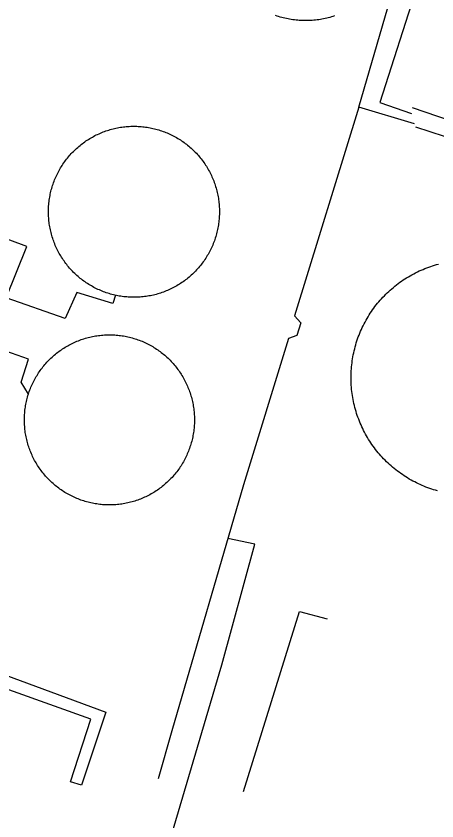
# Model space of a CAD drawing. Extents: x 3704301 to 3742427, y 506229 to 532009.
# Drawn here: x 3711500 to 3711772, y 524550 to 525071 of the extents above; entities that cross this region are included whole.
import ezdxf

# ---------------------------------------------------------------- set-up
doc = ezdxf.new("R2010")
doc.units = 0
doc.layers.add('V-DOMW-TANK', color=7, linetype='Continuous')
doc.layers.add('V-UTIL-LINE', color=7, linetype='Continuous')

msp = doc.modelspace()

# ---------------------------------------------------------------- linework, layer by layer
at = {"layer": 'V-DOMW-TANK'}
for points in [[(3711706.12, 525070.98), (3711705.11, 525070.66), (3711704.1, 525070.36), (3711703.09, 525070.07), (3711702.08, 525069.81), (3711701.05, 525069.56), (3711700.03, 525069.33), (3711699, 525069.12), (3711697.96, 525068.92), (3711696.93, 525068.75), (3711695.89, 525068.59), (3711694.85, 525068.45), (3711693.8, 525068.32), (3711692.75, 525068.22), (3711691.71, 525068.14), (3711690.66, 525068.07), (3711689.61, 525068.02), (3711688.56, 525067.99), (3711687.51, 525067.98), (3711686.45, 525067.98), (3711685.4, 525068.01), (3711684.35, 525068.05), (3711683.3, 525068.11), (3711682.25, 525068.19), (3711681.21, 525068.29), (3711680.16, 525068.4), (3711679.12, 525068.54), (3711678.08, 525068.69), (3711677.04, 525068.86), (3711676.01, 525069.05), (3711674.98, 525069.26), (3711673.95, 525069.48), (3711672.93, 525069.72), (3711671.91, 525069.98), (3711670.89, 525070.26), (3711669.88, 525070.56), (3711668.88, 525070.87), (3711667.88, 525071.2)], [(3711529.71, 524974.29), (3711530.24, 524975.09), (3711530.79, 524975.89), (3711531.35, 524976.68), (3711531.92, 524977.46), (3711532.5, 524978.22), (3711533.1, 524978.98), (3711533.72, 524979.73), (3711534.34, 524980.46), (3711534.98, 524981.19), (3711535.63, 524981.9), (3711536.3, 524982.61), (3711536.97, 524983.3), (3711537.66, 524983.97), (3711538.36, 524984.64), (3711539.07, 524985.3), (3711539.79, 524985.94), (3711540.53, 524986.57), (3711541.27, 524987.18), (3711542.03, 524987.79), (3711542.79, 524988.38), (3711543.57, 524988.95), (3711544.35, 524989.52), (3711545.15, 524990.07), (3711545.95, 524990.6), (3711546.77, 524991.12), (3711547.59, 524991.63), (3711548.42, 524992.12), (3711549.26, 524992.6), (3711550.11, 524993.06), (3711550.96, 524993.51), (3711551.83, 524993.94), (3711552.7, 524994.36), (3711553.58, 524994.76), (3711554.46, 524995.15), (3711555.35, 524995.52), (3711556.25, 524995.88), (3711557.16, 524996.22), (3711558.07, 524996.54), (3711558.98, 524996.85), (3711559.91, 524997.14), (3711560.83, 524997.42), (3711561.76, 524997.68), (3711562.7, 524997.92), (3711563.63, 524998.15), (3711564.58, 524998.36), (3711565.52, 524998.56), (3711566.47, 524998.73), (3711567.43, 524998.9), (3711568.38, 524999.04), (3711569.34, 524999.17), (3711570.3, 524999.28), (3711571.26, 524999.37), (3711572.22, 524999.45), (3711573.19, 524999.52), (3711574.15, 524999.56), (3711575.12, 524999.59), (3711576.09, 524999.6), (3711577.05, 524999.59), (3711578.02, 524999.57), (3711578.98, 524999.53), (3711579.95, 524999.47), (3711580.91, 524999.4), (3711581.87, 524999.31), (3711582.83, 524999.2), (3711583.79, 524999.08), (3711584.75, 524998.94), (3711585.7, 524998.78), (3711586.65, 524998.6), (3711587.6, 524998.41), (3711588.54, 524998.21), (3711589.48, 524997.98), (3711590.42, 524997.74), (3711591.35, 524997.49), (3711592.28, 524997.21), (3711593.2, 524996.93), (3711594.12, 524996.62), (3711595.03, 524996.3), (3711595.93, 524995.96), (3711596.83, 524995.61), (3711597.73, 524995.24), (3711598.61, 524994.86), (3711599.5, 524994.46), (3711600.37, 524994.05), (3711601.23, 524993.62), (3711602.09, 524993.18), (3711602.94, 524992.72), (3711603.78, 524992.24), (3711604.62, 524991.75), (3711605.44, 524991.25), (3711606.26, 524990.73), (3711607.06, 524990.2), (3711607.86, 524989.66), (3711608.65, 524989.09), (3711609.43, 524988.52), (3711610.2, 524987.94), (3711610.95, 524987.34), (3711611.7, 524986.72), (3711612.44, 524986.1), (3711613.16, 524985.46), (3711613.88, 524984.81)], [(3711613.88, 524984.81), (3711614.58, 524984.15), (3711615.27, 524983.47), (3711615.95, 524982.78), (3711616.61, 524982.08), (3711617.27, 524981.37), (3711617.91, 524980.65), (3711618.54, 524979.91), (3711619.16, 524979.17), (3711619.76, 524978.42), (3711620.35, 524977.65), (3711620.93, 524976.87), (3711621.49, 524976.09), (3711622.04, 524975.29), (3711622.57, 524974.49), (3711623.09, 524973.68), (3711623.6, 524972.85), (3711624.09, 524972.02), (3711624.57, 524971.18), (3711625.03, 524970.33), (3711625.48, 524969.48), (3711625.91, 524968.61), (3711626.33, 524967.74), (3711626.73, 524966.86), (3711627.12, 524965.98), (3711627.49, 524965.09), (3711627.85, 524964.19), (3711628.19, 524963.28), (3711628.51, 524962.38), (3711628.82, 524961.46), (3711629.12, 524960.54), (3711629.39, 524959.61), (3711629.65, 524958.68), (3711629.9, 524957.74), (3711630.12, 524956.81), (3711630.33, 524955.86), (3711630.53, 524954.92), (3711630.71, 524953.97), (3711630.87, 524953.02), (3711631.01, 524952.06), (3711631.14, 524951.1), (3711631.25, 524950.14), (3711631.35, 524949.18), (3711631.43, 524948.22), (3711631.49, 524947.25), (3711631.53, 524946.29), (3711631.56, 524945.32), (3711631.57, 524944.36), (3711631.56, 524943.39), (3711631.54, 524942.43), (3711631.5, 524941.46), (3711631.44, 524940.49), (3711631.37, 524939.53), (3711631.28, 524938.57), (3711631.17, 524937.61), (3711631.05, 524936.65), (3711630.91, 524935.7), (3711630.75, 524934.74), (3711630.58, 524933.79), (3711630.39, 524932.84), (3711630.18, 524931.9), (3711629.95, 524930.96), (3711629.71, 524930.02), (3711629.46, 524929.09), (3711629.18, 524928.16), (3711628.9, 524927.24), (3711628.59, 524926.33), (3711628.27, 524925.41), (3711627.94, 524924.51), (3711627.58, 524923.61), (3711627.21, 524922.71), (3711626.83, 524921.83), (3711626.43, 524920.95), (3711626.02, 524920.07), (3711625.59, 524919.21), (3711625.15, 524918.35), (3711624.69, 524917.5), (3711624.21, 524916.66), (3711623.72, 524915.83), (3711623.22, 524915), (3711622.7, 524914.19), (3711622.17, 524913.38), (3711621.62, 524912.58), (3711621.06, 524911.79), (3711620.49, 524911.02), (3711619.91, 524910.25), (3711619.31, 524909.49), (3711618.7, 524908.74), (3711618.07, 524908), (3711617.43, 524907.28), (3711616.78, 524906.57), (3711616.12, 524905.86), (3711615.44, 524905.17), (3711614.75, 524904.5), (3711614.05, 524903.83), (3711613.34, 524903.17), (3711612.62, 524902.53), (3711611.89, 524901.9), (3711611.14, 524901.29), (3711610.39, 524900.69), (3711609.62, 524900.09)], [(3711526.93, 524918.99), (3711526.5, 524919.86), (3711526.08, 524920.73), (3711525.68, 524921.61), (3711525.29, 524922.49), (3711524.92, 524923.38), (3711524.56, 524924.28), (3711524.22, 524925.19), (3711523.9, 524926.1), (3711523.59, 524927.01), (3711523.3, 524927.93), (3711523.02, 524928.86), (3711522.76, 524929.79), (3711522.52, 524930.72), (3711522.29, 524931.66), (3711522.08, 524932.61), (3711521.88, 524933.55), (3711521.71, 524934.5), (3711521.54, 524935.46), (3711521.4, 524936.41), (3711521.27, 524937.37), (3711521.16, 524938.33), (3711521.06, 524939.29), (3711520.99, 524940.25), (3711520.93, 524941.22), (3711520.88, 524942.18), (3711520.85, 524943.15), (3711520.84, 524944.11), (3711520.85, 524945.08), (3711520.87, 524946.05), (3711520.91, 524947.01), (3711520.97, 524947.97), (3711521.04, 524948.94), (3711521.13, 524949.9), (3711521.24, 524950.86), (3711521.37, 524951.82), (3711521.51, 524952.78), (3711521.66, 524953.73), (3711521.84, 524954.68), (3711522.03, 524955.63), (3711522.24, 524956.57), (3711522.46, 524957.51), (3711522.7, 524958.45), (3711522.96, 524959.38), (3711523.23, 524960.31), (3711523.52, 524961.23), (3711523.82, 524962.15), (3711524.14, 524963.06), (3711524.48, 524963.96), (3711524.83, 524964.86), (3711525.2, 524965.76), (3711525.58, 524966.64), (3711525.98, 524967.52), (3711526.39, 524968.4), (3711526.82, 524969.26), (3711527.27, 524970.12), (3711527.73, 524970.97), (3711528.2, 524971.81), (3711528.69, 524972.65), (3711529.19, 524973.47), (3711529.71, 524974.29)], [(3711609.62, 524900.09), (3711608.85, 524899.52), (3711608.06, 524898.95), (3711607.27, 524898.41), (3711606.46, 524897.87), (3711605.65, 524897.35), (3711604.82, 524896.84), (3711603.99, 524896.35), (3711603.15, 524895.87), (3711602.3, 524895.41), (3711601.45, 524894.96), (3711600.58, 524894.53), (3711599.71, 524894.11), (3711598.83, 524893.71), (3711597.95, 524893.32), (3711597.06, 524892.95), (3711596.16, 524892.59), (3711595.25, 524892.25), (3711594.34, 524891.93), (3711593.43, 524891.62), (3711592.51, 524891.33), (3711591.58, 524891.05), (3711590.65, 524890.79), (3711589.72, 524890.55), (3711588.78, 524890.32), (3711587.83, 524890.11), (3711586.89, 524889.91), (3711585.94, 524889.73), (3711584.99, 524889.57), (3711584.03, 524889.43), (3711583.08, 524889.3), (3711582.11, 524889.19), (3711581.15, 524889.09), (3711580.19, 524889.02), (3711579.22, 524888.96), (3711578.26, 524888.91), (3711577.29, 524888.88), (3711576.33, 524888.87), (3711575.36, 524888.88), (3711574.39, 524888.9), (3711573.43, 524888.94), (3711572.46, 524889), (3711571.5, 524889.07), (3711570.54, 524889.16), (3711569.58, 524889.27), (3711568.62, 524889.39), (3711567.67, 524889.54), (3711566.71, 524889.69), (3711565.76, 524889.87), (3711564.81, 524890.06), (3711563.87, 524890.27), (3711562.93, 524890.49), (3711561.99, 524890.73), (3711561.06, 524890.98), (3711560.13, 524891.26), (3711559.21, 524891.54), (3711558.29, 524891.85), (3711557.38, 524892.17), (3711556.48, 524892.51), (3711555.58, 524892.86), (3711554.69, 524893.23), (3711553.8, 524893.61), (3711552.92, 524894.01), (3711552.04, 524894.42), (3711551.18, 524894.85), (3711550.32, 524895.3), (3711549.47, 524895.76), (3711548.63, 524896.23), (3711547.79, 524896.72), (3711546.97, 524897.22), (3711546.15, 524897.74), (3711545.35, 524898.27), (3711544.55, 524898.82), (3711543.76, 524899.37), (3711542.98, 524899.95), (3711542.22, 524900.54), (3711541.46, 524901.13), (3711540.71, 524901.75), (3711539.98, 524902.37), (3711539.25, 524903.01), (3711538.54, 524903.66), (3711537.84, 524904.33), (3711537.14, 524905), (3711536.46, 524905.69), (3711535.8, 524906.39), (3711535.14, 524907.1), (3711534.5, 524907.82), (3711533.87, 524908.56), (3711533.26, 524909.3), (3711532.65, 524910.05), (3711532.06, 524910.82), (3711531.49, 524911.6), (3711530.93, 524912.38), (3711530.38, 524913.18), (3711529.84, 524913.98), (3711529.32, 524914.8), (3711528.81, 524915.62), (3711528.32, 524916.45), (3711527.84, 524917.29), (3711527.38, 524918.14), (3711526.93, 524918.99)], [(3711727.84, 524876.31), (3711728.54, 524877.43), (3711729.26, 524878.55), (3711730, 524879.65), (3711730.75, 524880.74), (3711731.52, 524881.82), (3711732.32, 524882.88), (3711733.13, 524883.93), (3711733.96, 524884.97), (3711734.81, 524885.99), (3711735.68, 524886.99), (3711736.56, 524887.98), (3711737.46, 524888.95), (3711738.38, 524889.91), (3711739.31, 524890.85), (3711740.26, 524891.78), (3711741.23, 524892.69), (3711742.21, 524893.58), (3711743.21, 524894.45), (3711744.22, 524895.31), (3711745.25, 524896.15), (3711746.29, 524896.97), (3711747.34, 524897.78), (3711748.41, 524898.56), (3711749.5, 524899.32), (3711750.59, 524900.07), (3711751.7, 524900.8), (3711752.82, 524901.51), (3711753.96, 524902.2), (3711755.11, 524902.86), (3711756.26, 524903.51), (3711757.43, 524904.14), (3711758.61, 524904.75), (3711759.8, 524905.33), (3711761, 524905.9), (3711762.21, 524906.45), (3711763.43, 524906.97), (3711764.66, 524907.47), (3711765.89, 524907.95), (3711767.14, 524908.41), (3711768.39, 524908.85), (3711769.65, 524909.26), (3711770.92, 524909.66), (3711772.19, 524910.03), (3711773.47, 524910.38)], [(3711726.19, 524800.33), (3711725.56, 524801.49), (3711724.96, 524802.67), (3711724.37, 524803.86), (3711723.8, 524805.06), (3711723.26, 524806.27), (3711722.73, 524807.49), (3711722.23, 524808.72), (3711721.75, 524809.95), (3711721.29, 524811.2), (3711720.85, 524812.45), (3711720.44, 524813.71), (3711720.05, 524814.98), (3711719.67, 524816.25), (3711719.33, 524817.53), (3711719, 524818.82), (3711718.69, 524820.11), (3711718.41, 524821.4), (3711718.15, 524822.7), (3711717.92, 524824.01), (3711717.7, 524825.32), (3711717.51, 524826.63), (3711717.35, 524827.95), (3711717.2, 524829.27), (3711717.08, 524830.59), (3711716.98, 524831.91), (3711716.91, 524833.23), (3711716.85, 524834.56), (3711716.82, 524835.89), (3711716.82, 524837.21), (3711716.84, 524838.54), (3711716.88, 524839.86), (3711716.94, 524841.19), (3711717.03, 524842.51), (3711717.14, 524843.83), (3711717.27, 524845.15), (3711717.43, 524846.47), (3711717.6, 524847.79), (3711717.81, 524849.1), (3711718.03, 524850.4), (3711718.28, 524851.71), (3711718.55, 524853.01), (3711718.84, 524854.3), (3711719.16, 524855.59), (3711719.49, 524856.87), (3711719.85, 524858.14), (3711720.23, 524859.42), (3711720.64, 524860.68), (3711721.07, 524861.94), (3711721.51, 524863.18), (3711721.98, 524864.43), (3711722.48, 524865.66), (3711722.99, 524866.88), (3711723.52, 524868.09), (3711724.08, 524869.3), (3711724.65, 524870.49), (3711725.25, 524871.68), (3711725.87, 524872.85), (3711726.5, 524874.02), (3711727.17, 524875.17), (3711727.84, 524876.31)], [(3711505.31, 524807.19), (3711505.28, 524808.15), (3711505.27, 524809.11), (3711505.27, 524810.07), (3711505.29, 524811.04), (3711505.32, 524812), (3711505.37, 524812.95), (3711505.44, 524813.91), (3711505.52, 524814.87), (3711505.63, 524815.83), (3711505.75, 524816.78), (3711505.88, 524817.73), (3711506.03, 524818.68), (3711506.2, 524819.63), (3711506.38, 524820.57), (3711506.58, 524821.51), (3711506.8, 524822.45), (3711507.04, 524823.38), (3711507.29, 524824.31), (3711507.55, 524825.23), (3711507.84, 524826.15), (3711508.13, 524827.06), (3711508.45, 524827.97), (3711508.78, 524828.87), (3711509.12, 524829.77), (3711509.48, 524830.66), (3711509.86, 524831.54), (3711510.25, 524832.42), (3711510.66, 524833.29), (3711511.08, 524834.16), (3711511.52, 524835.01), (3711511.97, 524835.86), (3711512.44, 524836.7), (3711512.92, 524837.53), (3711513.42, 524838.35), (3711513.93, 524839.17), (3711514.45, 524839.97), (3711514.99, 524840.77), (3711515.54, 524841.56), (3711516.11, 524842.33), (3711516.69, 524843.1), (3711517.28, 524843.86), (3711517.89, 524844.6), (3711518.5, 524845.34), (3711519.14, 524846.06), (3711519.78, 524846.78), (3711520.44, 524847.48), (3711521.1, 524848.17), (3711521.79, 524848.85), (3711522.48, 524849.52), (3711523.18, 524850.17), (3711523.9, 524850.81), (3711524.62, 524851.44), (3711525.36, 524852.06), (3711526.11, 524852.66), (3711526.86, 524853.25), (3711527.63, 524853.83), (3711528.41, 524854.39), (3711529.2, 524854.95), (3711530, 524855.48), (3711530.8, 524856), (3711531.62, 524856.51), (3711532.44, 524857.01), (3711533.28, 524857.48), (3711534.12, 524857.95), (3711534.97, 524858.4), (3711535.82, 524858.83), (3711536.69, 524859.26), (3711537.56, 524859.66), (3711538.44, 524860.05), (3711539.32, 524860.42), (3711540.21, 524860.78), (3711541.11, 524861.13), (3711542.02, 524861.45), (3711542.92, 524861.77), (3711543.84, 524862.06), (3711544.76, 524862.34), (3711545.68, 524862.6), (3711546.61, 524862.85), (3711547.54, 524863.08), (3711548.48, 524863.3), (3711549.42, 524863.5), (3711550.36, 524863.68), (3711551.31, 524863.84), (3711552.26, 524863.99), (3711553.21, 524864.13), (3711554.16, 524864.24), (3711555.12, 524864.34), (3711556.08, 524864.43), (3711557.04, 524864.49), (3711558, 524864.54), (3711558.95, 524864.57), (3711559.92, 524864.58), (3711560.88, 524864.58), (3711561.84, 524864.57), (3711562.8, 524864.53), (3711563.76, 524864.48), (3711564.71, 524864.41), (3711565.67, 524864.33), (3711566.63, 524864.23), (3711567.58, 524864.11)], [(3711567.58, 524864.11), (3711568.53, 524863.97), (3711569.48, 524863.82), (3711570.43, 524863.66), (3711571.37, 524863.47), (3711572.31, 524863.27), (3711573.25, 524863.05), (3711574.18, 524862.82), (3711575.11, 524862.57), (3711576.03, 524862.3), (3711576.95, 524862.02), (3711577.86, 524861.72), (3711578.77, 524861.41), (3711579.67, 524861.08), (3711580.57, 524860.73), (3711581.46, 524860.37), (3711582.34, 524859.99), (3711583.22, 524859.6), (3711584.09, 524859.19), (3711584.95, 524858.77), (3711585.81, 524858.33), (3711586.66, 524857.88), (3711587.5, 524857.42), (3711588.33, 524856.93), (3711589.15, 524856.44), (3711589.96, 524855.93), (3711590.77, 524855.4), (3711591.57, 524854.87), (3711592.35, 524854.31), (3711593.13, 524853.75), (3711593.9, 524853.17), (3711594.65, 524852.57), (3711595.4, 524851.97), (3711596.13, 524851.35), (3711596.86, 524850.72), (3711597.57, 524850.07), (3711598.27, 524849.42), (3711598.96, 524848.75), (3711599.64, 524848.07), (3711600.31, 524847.38), (3711600.96, 524846.67), (3711601.6, 524845.96), (3711602.23, 524845.23), (3711602.85, 524844.5), (3711603.45, 524843.75), (3711604.04, 524842.99), (3711604.62, 524842.22), (3711605.18, 524841.44), (3711605.73, 524840.66), (3711606.27, 524839.86), (3711606.79, 524839.05), (3711607.3, 524838.23), (3711607.8, 524837.41), (3711608.27, 524836.58), (3711608.74, 524835.74), (3711609.19, 524834.89), (3711609.62, 524834.03), (3711610.04, 524833.17), (3711610.45, 524832.29), (3711610.84, 524831.42), (3711611.21, 524830.53), (3711611.57, 524829.64), (3711611.91, 524828.74), (3711612.24, 524827.84), (3711612.55, 524826.93), (3711612.85, 524826.02), (3711613.13, 524825.09), (3711613.39, 524824.17), (3711613.64, 524823.24), (3711613.87, 524822.31), (3711614.08, 524821.37), (3711614.28, 524820.43), (3711614.46, 524819.49), (3711614.63, 524818.54), (3711614.78, 524817.59), (3711614.91, 524816.64), (3711615.03, 524815.69), (3711615.13, 524814.73), (3711615.21, 524813.77), (3711615.27, 524812.82), (3711615.32, 524811.85), (3711615.36, 524810.89), (3711615.37, 524809.93), (3711615.37, 524808.97), (3711615.35, 524808.01), (3711615.32, 524807.05), (3711615.27, 524806.09), (3711615.2, 524805.13), (3711615.11, 524804.18), (3711615.01, 524803.22), (3711614.89, 524802.27), (3711614.76, 524801.31), (3711614.6, 524800.37), (3711614.44, 524799.42), (3711614.25, 524798.48), (3711614.05, 524797.54), (3711613.83, 524796.6), (3711613.6, 524795.67), (3711613.35, 524794.74), (3711613.08, 524793.82), (3711612.8, 524792.9)], [(3711534.83, 524760.71), (3711533.98, 524761.17), (3711533.14, 524761.63), (3711532.31, 524762.11), (3711531.49, 524762.61), (3711530.67, 524763.12), (3711529.87, 524763.64), (3711529.07, 524764.18), (3711528.28, 524764.73), (3711527.51, 524765.3), (3711526.74, 524765.88), (3711525.99, 524766.47), (3711525.24, 524767.08), (3711524.5, 524767.7), (3711523.78, 524768.33), (3711523.07, 524768.97), (3711522.37, 524769.63), (3711521.68, 524770.3), (3711521, 524770.98), (3711520.33, 524771.67), (3711519.67, 524772.37), (3711519.03, 524773.09), (3711518.4, 524773.82), (3711517.79, 524774.55), (3711517.18, 524775.3), (3711516.59, 524776.06), (3711516.02, 524776.83), (3711515.45, 524777.6), (3711514.9, 524778.39), (3711514.37, 524779.19), (3711513.84, 524780), (3711513.33, 524780.81), (3711512.84, 524781.64), (3711512.36, 524782.47), (3711511.9, 524783.31), (3711511.45, 524784.16), (3711511.01, 524785.02), (3711510.59, 524785.88), (3711510.19, 524786.75), (3711509.8, 524787.63), (3711509.43, 524788.52), (3711509.06, 524789.41), (3711508.72, 524790.31), (3711508.4, 524791.21), (3711508.08, 524792.12), (3711507.79, 524793.03), (3711507.51, 524793.95), (3711507.24, 524794.88), (3711507, 524795.81), (3711506.77, 524796.74), (3711506.55, 524797.67), (3711506.35, 524798.61), (3711506.17, 524799.56), (3711506, 524800.51), (3711505.86, 524801.45), (3711505.73, 524802.41), (3711505.61, 524803.36), (3711505.51, 524804.32), (3711505.43, 524805.28), (3711505.36, 524806.23), (3711505.31, 524807.19)], [(3711772.84, 524763.56), (3711771.57, 524763.92), (3711770.3, 524764.3), (3711769.03, 524764.71), (3711767.78, 524765.13), (3711766.53, 524765.58), (3711765.29, 524766.05), (3711764.05, 524766.54), (3711762.83, 524767.06), (3711761.62, 524767.59), (3711760.41, 524768.14), (3711759.22, 524768.72), (3711758.03, 524769.32), (3711756.86, 524769.93), (3711755.7, 524770.57), (3711754.54, 524771.23), (3711753.4, 524771.91), (3711752.28, 524772.61), (3711751.16, 524773.33), (3711750.06, 524774.06), (3711748.96, 524774.82), (3711747.89, 524775.59), (3711746.83, 524776.39), (3711745.78, 524777.2), (3711744.74, 524778.03), (3711743.72, 524778.88), (3711742.72, 524779.74), (3711741.73, 524780.62), (3711740.75, 524781.53), (3711739.79, 524782.44), (3711738.85, 524783.38), (3711737.93, 524784.33), (3711737.02, 524785.29), (3711736.12, 524786.28), (3711735.25, 524787.27), (3711734.39, 524788.28), (3711733.56, 524789.31), (3711732.73, 524790.35), (3711731.93, 524791.41), (3711731.14, 524792.48), (3711730.38, 524793.56), (3711729.63, 524794.66), (3711728.91, 524795.77), (3711728.2, 524796.89), (3711727.51, 524798.02), (3711726.84, 524799.17), (3711726.19, 524800.33)], [(3711612.8, 524792.9), (3711612.5, 524791.98), (3711612.19, 524791.08), (3711611.86, 524790.17), (3711611.51, 524789.28), (3711611.15, 524788.39), (3711610.77, 524787.5), (3711610.38, 524786.62), (3711609.98, 524785.75), (3711609.56, 524784.89), (3711609.12, 524784.04), (3711608.66, 524783.19), (3711608.2, 524782.35), (3711607.71, 524781.52), (3711607.22, 524780.69), (3711606.71, 524779.88), (3711606.18, 524779.07), (3711605.65, 524778.28), (3711605.09, 524777.49), (3711604.53, 524776.71), (3711603.95, 524775.95), (3711603.36, 524775.19), (3711602.75, 524774.44), (3711602.13, 524773.71), (3711601.5, 524772.98), (3711600.86, 524772.27), (3711600.2, 524771.57), (3711599.53, 524770.88), (3711598.85, 524770.2), (3711598.16, 524769.53), (3711597.46, 524768.88), (3711596.74, 524768.23), (3711596.02, 524767.61), (3711595.28, 524766.99), (3711594.53, 524766.39), (3711593.77, 524765.8), (3711593, 524765.22), (3711592.23, 524764.65), (3711591.44, 524764.1), (3711590.64, 524763.57), (3711589.83, 524763.05), (3711589.02, 524762.54), (3711588.19, 524762.04), (3711587.36, 524761.56), (3711586.52, 524761.1), (3711585.67, 524760.65), (3711584.81, 524760.21), (3711583.95, 524759.79), (3711583.08, 524759.39), (3711582.2, 524759), (3711581.31, 524758.62), (3711580.42, 524758.27), (3711579.53, 524757.92), (3711578.62, 524757.59), (3711577.71, 524757.28), (3711576.8, 524756.98), (3711575.88, 524756.71), (3711574.96, 524756.44), (3711574.03, 524756.19), (3711573.1, 524755.96), (3711572.16, 524755.75), (3711571.22, 524755.55), (3711570.27, 524755.37), (3711569.33, 524755.2), (3711568.38, 524755.05), (3711567.43, 524754.92), (3711566.47, 524754.8), (3711565.52, 524754.7), (3711564.56, 524754.62), (3711563.6, 524754.56), (3711562.64, 524754.51), (3711561.68, 524754.48), (3711560.72, 524754.46), (3711559.76, 524754.46), (3711558.8, 524754.48), (3711557.84, 524754.51), (3711556.88, 524754.56), (3711555.92, 524754.63), (3711554.96, 524754.72), (3711554.01, 524754.82), (3711553.05, 524754.94), (3711552.1, 524755.07), (3711551.16, 524755.23), (3711550.21, 524755.39), (3711549.27, 524755.58), (3711548.33, 524755.78), (3711547.39, 524756), (3711546.46, 524756.23), (3711545.53, 524756.48), (3711544.61, 524756.74), (3711543.69, 524757.03), (3711542.77, 524757.33), (3711541.87, 524757.64), (3711540.96, 524757.97), (3711540.07, 524758.32), (3711539.18, 524758.68), (3711538.29, 524759.05), (3711537.42, 524759.44), (3711536.55, 524759.85), (3711535.68, 524760.28), (3711534.83, 524760.71)]]:
    msp.add_lwpolyline(points, dxfattribs=at)
at = {"layer": 'V-UTIL-LINE'}
for points in [[(3711452.73, 525537.19), (3711413.17, 525453.8), (3711393.86, 525413.53), (3711391.03, 525409.27), (3711359.96, 525338.67), (3711359.49, 525339.15), (3711454.69, 525310.98), (3711604.36, 525259.75), (3711769.19, 525201.46), (3711793.35, 525191.58), (3711763.31, 525089.28), (3711759.52, 525089.75), (3711735.56, 525014.91), (3711755.93, 525007.86)], [(3711757.84, 525001.24), (3711721.85, 525012.04), (3711740.62, 525076.45), (3711750.49, 525106.76), (3711755.7, 525103.93), (3711778.24, 525179.23), (3711768.29, 525182.05), (3711770.17, 525190.1), (3711658.85, 525230.07), (3711555.6, 525264.36), (3711399.78, 525314.16), (3711331.57, 525336.71), (3711333.93, 525341.45), (3711260.51, 525367.31)], [(3711721.85, 525012.04), (3711680.29, 524876.79), (3711684.37, 524872.34), (3711681.67, 524864.19), (3711676.25, 524862.24), (3711647.2, 524767.54), (3711600.65, 524608.24), (3711591.81, 524577.19)], [(3711756.39, 525011.7), (3711880.02, 524969.4), (3711948.7, 524944.48), (3711988.02, 524927.54)], [(3711978.12, 524910.95), (3711942.59, 524925.54), (3711827.49, 524967.38), (3711823.68, 524977.79), (3711758.79, 524998.93)], [(3711564.24, 524890.18), (3711562.56, 524884.77), (3711539.27, 524892.08), (3711531.56, 524875.2), (3711493.52, 524888.48), (3711506.82, 524921.67), (3711355.38, 524977.98)], [(3711507.82, 524826.1), (3711503.15, 524834.02), (3711507.96, 524848.77), (3711467.41, 524863.02), (3711486.86, 524917.75), (3711366.34, 524962.44), (3711278.68, 524723.54), (3711557.96, 524620.28), (3711542.17, 524573.12), (3711535.18, 524575.23)], [(3711574.36, 524456.6), (3711592.16, 524512.23), (3711633.12, 524650.97), (3711654.46, 524728.97), (3711637.05, 524732.82)], [(3711535.18, 524575.23), (3711548.27, 524615.79), (3711277.16, 524712.68), (3711233.59, 524580.04)], [(3711647.18, 524568.89), (3711683.35, 524685.4), (3711701.44, 524680.7)]]:
    msp.add_lwpolyline(points, dxfattribs=at)

doc.saveas('drawing.dxf')
